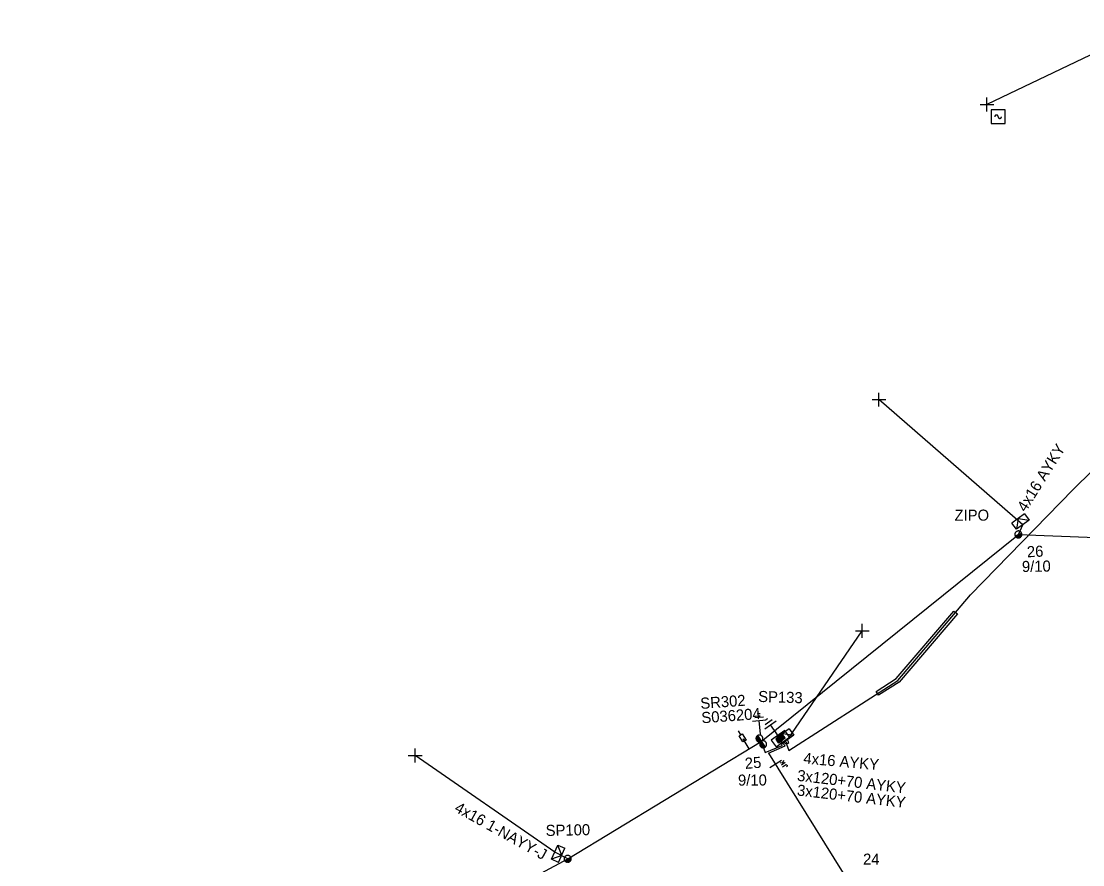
# Model space of a CAD drawing. Extents: x -748492 to -735633, y -1146251 to -1139940.
# Drawn here: x -740246.3 to -740150.5, y -1142144.9 to -1142068.7 of the extents above; entities that cross this region are included whole.
import ezdxf

# ---------------------------------------------------------------- set-up
doc = ezdxf.new("R2010")
doc.units = 0
for name, color, linetype in [('Vrstva 1', 7, 'Continuous'), ('Vrstva 12', 7, 'Continuous'), ('Vrstva 13', 7, 'Continuous'), ('Vrstva 14', 7, 'Continuous'), ('Vrstva 15', 7, 'Continuous'), ('Vrstva 16', 7, 'Continuous'), ('Vrstva 18', 7, 'Continuous'), ('Vrstva 2', 7, 'Continuous'), ('Vrstva 20', 7, 'Continuous'), ('Vrstva 28', 7, 'Continuous'), ('Vrstva 29', 7, 'Continuous'), ('Vrstva 30', 7, 'Continuous'), ('Vrstva 31', 7, 'Continuous'), ('Vrstva 33', 7, 'Continuous'), ('Vrstva 34', 7, 'Continuous'), ('Vrstva 5', 7, 'Continuous'), ('Vrstva 52', 7, 'Continuous'), ('Vrstva 54', 7, 'Continuous'), ('Vrstva 59', 7, 'Continuous'), ('Vrstva 6', 7, 'Continuous'), ('Vrstva 8', 7, 'Continuous'), ('Vrstva 9', 7, 'Continuous')]:
    doc.layers.add(name, color=color, linetype=linetype)

# ---------------------------------------------------------------- blocks, each defined once
blk = doc.blocks.new('NN440')
at = {"layer": 'Vrstva 2'}
for points in [[(0.63, 0), (0.63, 0.06), (0.62, 0.13), (0.6, 0.19), (0.58, 0.25), (0.55, 0.31), (0.51, 0.37), (0.47, 0.42), (0.42, 0.46), (0.37, 0.51), (0.32, 0.54), (0.26, 0.57), (0.2, 0.59), (0.13, 0.61), (0.07, 0.62), (0, 0.63), (-0.06, 0.62), (-0.13, 0.61), (-0.19, 0.59), (-0.26, 0.57), (-0.31, 0.54), (-0.37, 0.51), (-0.42, 0.46), (-0.47, 0.42), (-0.51, 0.37), (-0.54, 0.31), (-0.57, 0.25), (-0.6, 0.19), (-0.62, 0.13), (-0.63, 0.06), (-0.63, 0), (-0.63, -0.07), (-0.62, -0.14), (-0.6, -0.2), (-0.57, -0.26), (-0.54, -0.32), (-0.51, -0.37), (-0.47, -0.43), (-0.42, -0.47), (-0.37, -0.51), (-0.31, -0.55), (-0.26, -0.58), (-0.19, -0.6), (-0.13, -0.62), (-0.06, -0.63), (0, -0.63), (0.07, -0.63), (0.13, -0.62), (0.2, -0.6), (0.26, -0.58), (0.32, -0.55), (0.37, -0.51), (0.42, -0.47), (0.47, -0.43), (0.51, -0.37), (0.55, -0.32), (0.58, -0.26), (0.6, -0.2), (0.62, -0.14), (0.63, -0.07), (0.63, 0)], [(-0.63, 0), (0.63, 0)], [(-0.6, -0.18), (0.57, -0.18)], [(-0.51, -0.32), (0.5, -0.32)], [(-0.37, -0.47), (0.35, -0.47)]]:
    blk.add_lwpolyline(points, dxfattribs=at)
blk = doc.blocks.new('NN450')
at = {"layer": 'Vrstva 2'}
for points in [[(0, 0), (0, 0.07), (-0.01, 0.13), (-0.03, 0.19), (-0.05, 0.25), (-0.08, 0.31), (-0.12, 0.37), (-0.16, 0.42), (-0.21, 0.46), (-0.26, 0.51), (-0.31, 0.54), (-0.37, 0.57), (-0.43, 0.59), (-0.5, 0.61), (-0.56, 0.62), (-0.63, 0.62), (-0.69, 0.62), (-0.75, 0.61), (-0.82, 0.59), (-0.88, 0.57), (-0.94, 0.54), (-0.99, 0.51), (-1.04, 0.46), (-1.09, 0.42), (-1.13, 0.37), (-1.17, 0.31), (-1.2, 0.25), (-1.22, 0.19), (-1.24, 0.13), (-1.25, 0.07), (-1.25, 0), (-1.25, -0.07), (-1.24, -0.13), (-1.22, -0.19), (-1.2, -0.25), (-1.17, -0.31), (-1.13, -0.37), (-1.09, -0.42), (-1.04, -0.46), (-0.99, -0.51), (-0.94, -0.54), (-0.88, -0.57), (-0.82, -0.59), (-0.75, -0.61), (-0.69, -0.62), (-0.62, -0.63), (-0.56, -0.62), (-0.5, -0.61), (-0.43, -0.59), (-0.37, -0.57), (-0.31, -0.54), (-0.26, -0.51), (-0.21, -0.46), (-0.16, -0.42), (-0.12, -0.37), (-0.08, -0.31), (-0.05, -0.25), (-0.03, -0.19), (-0.01, -0.13), (0, -0.07), (0, 0)], [(1.25, 0), (1.25, 0.07), (1.24, 0.13), (1.22, 0.19), (1.2, 0.25), (1.17, 0.31), (1.13, 0.37), (1.09, 0.42), (1.04, 0.46), (0.99, 0.51), (0.94, 0.54), (0.88, 0.57), (0.82, 0.59), (0.75, 0.61), (0.69, 0.62), (0.62, 0.62), (0.56, 0.62), (0.5, 0.61), (0.43, 0.59), (0.37, 0.57), (0.31, 0.54), (0.26, 0.51), (0.21, 0.46), (0.16, 0.42), (0.12, 0.37), (0.08, 0.31), (0.05, 0.25), (0.03, 0.19), (0.01, 0.13), (0, 0.07), (0, 0), (0, -0.07), (0.01, -0.13), (0.03, -0.19), (0.05, -0.25), (0.08, -0.31), (0.12, -0.37), (0.16, -0.42), (0.21, -0.46), (0.26, -0.51), (0.31, -0.54), (0.37, -0.57), (0.43, -0.59), (0.5, -0.61), (0.56, -0.62), (0.63, -0.63), (0.69, -0.62), (0.75, -0.61), (0.82, -0.59), (0.88, -0.57), (0.94, -0.54), (0.99, -0.51), (1.04, -0.46), (1.09, -0.42), (1.13, -0.37), (1.17, -0.31), (1.2, -0.25), (1.22, -0.19), (1.24, -0.13), (1.25, -0.07), (1.25, 0)], [(-1.25, 0), (1.25, 0)], [(-1.23, -0.16), (-0.02, -0.16)], [(-1.16, -0.32), (-0.09, -0.32)], [(-1.03, -0.47), (-0.22, -0.47)], [(0.02, -0.16), (1.23, -0.16)], [(0.09, -0.32), (1.16, -0.32)], [(0.22, -0.47), (1.03, -0.47)]]:
    blk.add_lwpolyline(points, dxfattribs=at)
blk = doc.blocks.new('NN840')
at = {"layer": 'Vrstva 15'}
for points in [[(0.003, 0.619), (0.003, -0.631)], [(-0.745, -0.71), (-0.745, -0.66)], [(-0.73, -0.764), (-0.745, -0.71)], [(-0.657, -0.798), (-0.73, -0.764)], [(-0.627, -0.798), (-0.657, -0.798)], [(-0.558, -0.764), (-0.627, -0.798)], [(-0.538, -0.71), (-0.558, -0.764)], [(-0.538, -0.385), (-0.538, -0.71)], [(-0.332, -0.385), (-0.332, -0.798)], [(-0.332, -0.641), (-0.125, -0.385)], [(-0.263, -0.557), (-0.091, -0.798)]]:
    blk.add_lwpolyline(points, dxfattribs=at)
blk = doc.blocks.new('NN800')
at = {"layer": 'Vrstva 1'}
for points in [[(-0.442, 0.442), (0.442, -0.442)], [(-0.442, -0.442), (0.442, 0.442)]]:
    blk.add_lwpolyline(points, dxfattribs=at)
blk = doc.blocks.new('NN820')
at = {"layer": 'Vrstva 13'}
for points in [[(-0.003, 0.004), (-0.003, -1.049)], [(-0.165, -0.813), (0.165, -0.813)], [(-0.165, -1.473), (-0.165, -0.813)], [(-0.003, -1.049), (-0.062, -0.926)], [(-0.003, -1.049), (0.057, -0.926)], [(0.165, -0.813), (0.165, -1.473)], [(0.165, -1.473), (-0.165, -1.473)], [(-0.003, -1.473), (-0.003, -1.871)]]:
    blk.add_lwpolyline(points, dxfattribs=at)
blk = doc.blocks.new('NN620')
at = {"layer": 'Vrstva 8'}
for points in [[(0.752, 0.004), (-0.748, 0.004)], [(-0.748, 0.004), (-0.748, -0.746)], [(0.752, -0.746), (0.752, 0.004)], [(-0.748, -0.746), (0.752, -0.746)], [(0.368, -0.18), (-0.376, -0.18)], [(-0.376, -0.18), (-0.376, -0.558)], [(-0.376, -0.558), (0.368, -0.558)], [(0.321, -0.227), (-0.329, -0.227)], [(-0.329, -0.227), (-0.329, -0.51)], [(-0.329, -0.51), (0.321, -0.51)], [(0.274, -0.274), (-0.281, -0.274)], [(-0.281, -0.274), (-0.281, -0.463)], [(-0.281, -0.463), (0.274, -0.463)], [(0.227, -0.321), (-0.234, -0.321)], [(-0.234, -0.321), (-0.234, -0.416)], [(-0.234, -0.416), (0.227, -0.416)], [(-0.193, -0.369), (0.185, -0.369)], [(0.227, -0.416), (0.227, -0.321)], [(0.274, -0.463), (0.274, -0.274)], [(0.321, -0.51), (0.321, -0.227)], [(0.368, -0.558), (0.368, -0.18)]]:
    blk.add_lwpolyline(points, dxfattribs=at)
blk = doc.blocks.new('NN630')
at = {"layer": 'Vrstva 9'}
for points in [[(-0.003, -0.7), (-0.703, 0)], [(-0.703, -0.7), (-0.703, 0), (0.697, 0), (0.697, -0.7)], [(-0.703, -0.7), (0.697, -0.7)], [(-0.003, -0.7), (0.697, 0)]]:
    blk.add_lwpolyline(points, dxfattribs=at)
blk = doc.blocks.new('NN810')
at = {"layer": 'Vrstva 14'}
for points in [[(0.004, -0.64), (0.004, -1.89)], [(0.629, -1.89), (-0.621, -1.89)], [(0.388, -2.2), (-0.399, -2.2)], [(0.004, -2.515), (-0.124, -2.515)], [(0.137, -2.515), (0.004, -2.515)]]:
    blk.add_lwpolyline(points, dxfattribs=at)
blk = doc.blocks.new('NN740')
at = {"layer": 'Vrstva 1'}
for points in [[(0.624, 0.624), (-0.626, 0.624)], [(-0.626, 0.624), (-0.626, -0.626)], [(-0.001, -0.001), (-0.002, 0.015), (-0.004, 0.031), (-0.008, 0.046), (-0.014, 0.061), (-0.021, 0.075), (-0.03, 0.089), (-0.04, 0.101), (-0.051, 0.112), (-0.063, 0.123), (-0.077, 0.131), (-0.091, 0.139), (-0.106, 0.145), (-0.121, 0.149), (-0.137, 0.151), (-0.153, 0.152), (-0.169, 0.151), (-0.185, 0.149), (-0.2, 0.145), (-0.215, 0.139), (-0.229, 0.132), (-0.243, 0.123), (-0.255, 0.113), (-0.266, 0.102), (-0.276, 0.09), (-0.285, 0.076), (-0.293, 0.062), (-0.298, 0.047), (-0.303, 0.032), (-0.305, 0.016), (-0.306, 0), (-0.306, -0.001)], [(0.624, -0.626), (0.624, 0.624)], [(-0.626, -0.626), (0.624, -0.626)], [(-0.001, -0.001), (0, -0.017), (0.002, -0.032), (0.006, -0.048), (0.011, -0.062), (0.018, -0.077), (0.026, -0.09), (0.036, -0.102), (0.047, -0.114), (0.059, -0.124), (0.072, -0.133), (0.085, -0.14), (0.1, -0.146), (0.115, -0.15), (0.131, -0.153), (0.146, -0.154), (0.162, -0.154), (0.178, -0.151), (0.193, -0.148), (0.208, -0.142), (0.222, -0.135), (0.235, -0.127), (0.247, -0.118), (0.259, -0.107), (0.269, -0.095), (0.278, -0.082), (0.285, -0.068), (0.291, -0.053), (0.295, -0.038), (0.298, -0.023), (0.299, -0.007), (0.299, -0.006)]]:
    blk.add_lwpolyline(points, dxfattribs=at)

msp = doc.modelspace()

# ---------------------------------------------------------------- linework, layer by layer
at = {"layer": 'Vrstva 1'}
for points in [[(-740179.5, -1142133.73), (-740156.29, -1142115.05), (-740125.266, -1142116.246), (-740122.58, -1142116.35)], [(-740282.142, -1142160.14), (-740258.33, -1142165.66), (-740236.58, -1142162.11), (-740217.8, -1142155.53), (-740196.98, -1142144.33), (-740179.499, -1142133.73)], [(-740178.84, -1142134.792), (-740171.26, -1142146.99), (-740161.01, -1142172.13), (-740149.45, -1142203.88)]]:
    msp.add_lwpolyline(points, dxfattribs=at)
at = {"layer": 'Vrstva 20'}
msp.add_lwpolyline([(-740169.126, -1142129.234), (-740167.313, -1142128.068), (-740162.133, -1142121.982), (-740161.8, -1142122.209), (-740167.047, -1142128.372), (-740168.91, -1142129.57)], close=True, dxfattribs=at)
at = {"layer": 'Vrstva 5'}
for points in [[(-740177.441, -1142133.8), (-740177.211, -1142133.977), (-740177.02, -1142134.55), (-740167.18, -1142128.22), (-740160.6, -1142120.49), (-740151.35, -1142110.98), (-740144.44, -1142104.24), (-740139.24, -1142098.04), (-740136.878, -1142091.07), (-740137.89, -1142090.22), (-740136.7, -1142090.519), (-740134.74, -1142084.15), (-740128.46, -1142063.14), (-740128.625, -1142060.235), (-740128.111, -1142059.629)], [(-740179.5, -1142133.73), (-740179.143, -1142134.736), (-740177.604, -1142134.09), (-740177.661, -1142133.944)], [(-740178.84, -1142134.792), (-740177.355, -1142134.126), (-740177.575, -1142133.864)]]:
    msp.add_lwpolyline(points, dxfattribs=at)
at = {"layer": 'Vrstva 52'}
for points in [[(-740156.29, -1142115.05), (-740155.89, -1142114.17)], [(-740177.335, -1142133.724), (-740177.141, -1142133.907), (-740177.026, -1142133.819), (-740177.144, -1142133.579)], [(-740196.98, -1142144.33), (-740198.152, -1142143.729)]]:
    msp.add_lwpolyline(points, dxfattribs=at)
at = {"layer": 'Vrstva 59'}
for points in [[(-740130.46, -1142062.52), (-740159.13, -1142076.25)], [(-740155.89, -1142114.17), (-740168.88, -1142102.88)], [(-740177.144, -1142133.579), (-740170.38, -1142123.75)], [(-740198.151, -1142143.729), (-740210.75, -1142135)]]:
    msp.add_lwpolyline(points, dxfattribs=at)

# ---------------------------------------------------------------- block references
at = {"layer": 'Vrstva 13', "yscale": 0.5}
for name, p, xscale, rotation in [('NN440', (-740156.29, -1142115.05), 0.5, 22.63823843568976), ('NN450', (-740179.5, -1142133.73), 0.5, -57.37913332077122), ('NN440', (-740196.981, -1142144.33), 0.49999999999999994, 26.970752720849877)]:
    msp.add_blockref(name, p, dxfattribs=dict(at, xscale=xscale, rotation=rotation))
at = {"layer": 'Vrstva 15'}
for p, rotation in [((-740179.499, -1142133.73), -174.5794120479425), ((-740177.56, -1142133.78), -144.4947416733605)]:
    msp.add_blockref('NN810', p, dxfattribs=dict(at, rotation=rotation))
at = {"layer": 'Vrstva 16', "rotation": -148.76707063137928}
msp.add_blockref('NN820', (-740180.591, -1142134.391), dxfattribs=at)
at = {"layer": 'Vrstva 18', "rotation": 122.72296672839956}
msp.add_blockref('NN840', (-740178.195, -1142135.768), dxfattribs=at)
at = {"layer": 'Vrstva 28', "rotation": -144.49474174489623}
msp.add_blockref('NN620', (-740177.56, -1142133.779), dxfattribs=at)
at = {"layer": 'Vrstva 31'}
for p, rotation in [((-740155.89, -1142114.169), -143.3705059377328), ((-740177.144, -1142133.579), -144.4947416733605), ((-740198.152, -1142143.73), 65.98049970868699)]:
    msp.add_blockref('NN630', p, dxfattribs=dict(at, rotation=rotation))
at = {"layer": 'Vrstva 34', "rotation": 45}
for p in [(-740159.13, -1142076.25), (-740168.88, -1142102.88), (-740170.38, -1142123.75), (-740210.75, -1142135)]:
    msp.add_blockref('NN800', p, dxfattribs=at)
at = {"layer": 'Vrstva 34'}
msp.add_blockref('NN740', (-740158.112, -1142077.344), dxfattribs=at)

# ---------------------------------------------------------------- texts
at = {"layer": 'Vrstva 12'}
for rotation, p in [(1.036, (-740155.962, -1142118.447)), (0.3, (-740181.602, -1142137.727))]:
    msp.add_text('9/10', height=1, rotation=rotation, dxfattribs=at).set_placement(p)
at = {"layer": 'Vrstva 14'}
for s, rotation, p in [('26', 2.695, (-740155.498, -1142117.119)), ('25', 4.603, (-740180.946, -1142136.221)), ('24', 359.854, (-740170.318, -1142144.859))]:
    msp.add_text(s, height=1, rotation=rotation, dxfattribs=at).set_placement(p)
at = {"layer": 'Vrstva 29'}
msp.add_text('S036204', height=1, rotation=4.221, dxfattribs=at).set_placement((-740184.872, -1142132.101))
at = {"layer": 'Vrstva 30'}
msp.add_text('SR302', height=1, rotation=4.221, dxfattribs=at).set_placement((-740184.968, -1142130.805))
at = {"layer": 'Vrstva 33'}
for s, rotation, p in [('ZIPO', 0.27, (-740162.052, -1142113.821)), ('SP133', 358.124, (-740179.795, -1142130.163)), ('SP100', 1.122, (-740198.96, -1142142.271))]:
    msp.add_text(s, height=1, rotation=rotation, dxfattribs=at).set_placement(p)
at = {"layer": 'Vrstva 54'}
for s, rotation, p in [('4x16 AYKY', 57.979, (-740155.633, -1142113.093)), ('4x16 AYKY', 354.958, (-740175.731, -1142135.73)), ('4x16 1-NAYY-J', 331.074, (-740207.283, -1142140.012))]:
    msp.add_text(s, height=1, rotation=rotation, dxfattribs=at).set_placement(p)
at = {"layer": 'Vrstva 6'}
for rotation, p in [(353.318, (-740176.305, -1142137.28)), (353.39, (-740176.314, -1142138.608))]:
    msp.add_text('3x120+70 AYKY', height=1, rotation=rotation, dxfattribs=at).set_placement(p)

doc.saveas('drawing.dxf')
